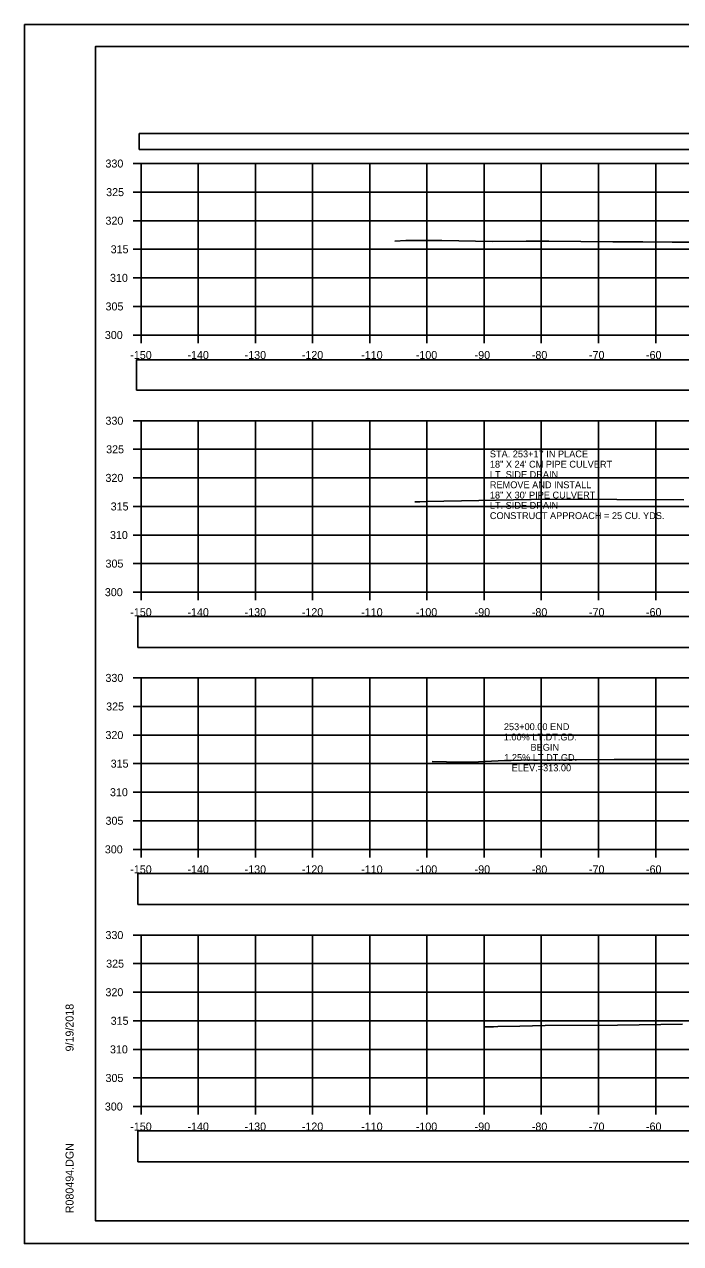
# Model space of a CAD drawing. Extents: x 1376273 to 1384221, y 378927 to 384592.
# Drawn here: x 1380387.4 to 1380502.2, y 381391.9 to 381605.2 of the extents above; entities that cross this region are included whole.
import ezdxf

# ---------------------------------------------------------------- set-up
doc = ezdxf.new("R2010")
doc.units = 0
for name, color, linetype in [('R_Axis', 7, 'Continuous'), ('R_Axis Annot', 7, 'Continuous'), ('R_Border', 7, 'Continuous'), ('R_Exist Surface', 7, 'Continuous'), ('R_Grid', 7, 'Continuous'), ('R_No Plot', 7, 'Continuous'), ('R_Xsect Elev', 7, 'Continuous')]:
    doc.layers.add(name, color=color, linetype=linetype)

msp = doc.modelspace()

# ---------------------------------------------------------------- linework, layer by layer
at = {"layer": 'R_Axis'}
for p, q in [((1380406.44, 381580.85), (1380407.84, 381580.85)), ((1380407.84, 381550.85), (1380407.84, 381580.85)), ((1380406.44, 381575.85), (1380407.84, 381575.85)), ((1380406.44, 381570.85), (1380407.84, 381570.85)), ((1380406.44, 381565.85), (1380407.84, 381565.85)), ((1380406.44, 381560.85), (1380407.84, 381560.85)), ((1380406.44, 381555.85), (1380407.84, 381555.85)), ((1380406.44, 381550.85), (1380407.84, 381550.85)), ((1380407.84, 381550.85), (1380707.84, 381550.85)), ((1380407.84, 381549.45), (1380407.84, 381550.85)), ((1380417.84, 381549.45), (1380417.84, 381550.85)), ((1380427.84, 381549.45), (1380427.84, 381550.85)), ((1380437.84, 381549.45), (1380437.84, 381550.85)), ((1380447.84, 381549.45), (1380447.84, 381550.85)), ((1380457.84, 381549.45), (1380457.84, 381550.85)), ((1380467.84, 381549.45), (1380467.84, 381550.85)), ((1380477.84, 381549.45), (1380477.84, 381550.85)), ((1380487.84, 381549.45), (1380487.84, 381550.85)), ((1380497.84, 381549.45), (1380497.84, 381550.85)), ((1380406.44, 381535.85), (1380407.84, 381535.85)), ((1380407.84, 381505.85), (1380407.84, 381535.85)), ((1380406.44, 381530.85), (1380407.84, 381530.85)), ((1380406.44, 381525.85), (1380407.84, 381525.85)), ((1380406.44, 381520.85), (1380407.84, 381520.85)), ((1380406.44, 381515.85), (1380407.84, 381515.85)), ((1380406.44, 381510.85), (1380407.84, 381510.85)), ((1380406.44, 381505.85), (1380407.84, 381505.85)), ((1380407.84, 381505.85), (1380707.84, 381505.85)), ((1380407.84, 381504.45), (1380407.84, 381505.85)), ((1380417.84, 381504.45), (1380417.84, 381505.85)), ((1380427.84, 381504.45), (1380427.84, 381505.85)), ((1380437.84, 381504.45), (1380437.84, 381505.85)), ((1380447.84, 381504.45), (1380447.84, 381505.85)), ((1380457.84, 381504.45), (1380457.84, 381505.85)), ((1380467.84, 381504.45), (1380467.84, 381505.85)), ((1380477.84, 381504.45), (1380477.84, 381505.85)), ((1380487.84, 381504.45), (1380487.84, 381505.85)), ((1380497.84, 381504.45), (1380497.84, 381505.85)), ((1380406.44, 381490.85), (1380407.84, 381490.85)), ((1380407.84, 381460.85), (1380407.84, 381490.85)), ((1380406.44, 381485.85), (1380407.84, 381485.85)), ((1380406.44, 381480.85), (1380407.84, 381480.85)), ((1380406.44, 381475.85), (1380407.84, 381475.85)), ((1380406.44, 381470.85), (1380407.84, 381470.85)), ((1380406.44, 381465.85), (1380407.84, 381465.85)), ((1380406.44, 381460.85), (1380407.84, 381460.85)), ((1380407.84, 381460.85), (1380707.84, 381460.85)), ((1380407.84, 381459.45), (1380407.84, 381460.85)), ((1380417.84, 381459.45), (1380417.84, 381460.85)), ((1380427.84, 381459.45), (1380427.84, 381460.85)), ((1380437.84, 381459.45), (1380437.84, 381460.85)), ((1380447.84, 381459.45), (1380447.84, 381460.85)), ((1380457.84, 381459.45), (1380457.84, 381460.85)), ((1380467.84, 381459.45), (1380467.84, 381460.85)), ((1380477.84, 381459.45), (1380477.84, 381460.85)), ((1380487.84, 381459.45), (1380487.84, 381460.85)), ((1380497.84, 381459.45), (1380497.84, 381460.85)), ((1380406.44, 381445.85), (1380407.84, 381445.85)), ((1380407.84, 381415.85), (1380407.84, 381445.85)), ((1380406.44, 381440.85), (1380407.84, 381440.85)), ((1380406.44, 381435.85), (1380407.84, 381435.85)), ((1380406.44, 381430.85), (1380407.84, 381430.85)), ((1380406.44, 381425.85), (1380407.84, 381425.85)), ((1380406.44, 381420.85), (1380407.84, 381420.85)), ((1380406.44, 381415.85), (1380407.84, 381415.85)), ((1380407.84, 381415.85), (1380707.84, 381415.85)), ((1380407.84, 381414.45), (1380407.84, 381415.85)), ((1380417.84, 381414.45), (1380417.84, 381415.85)), ((1380427.84, 381414.45), (1380427.84, 381415.85)), ((1380437.84, 381414.45), (1380437.84, 381415.85)), ((1380447.84, 381414.45), (1380447.84, 381415.85)), ((1380457.84, 381414.45), (1380457.84, 381415.85)), ((1380467.84, 381414.45), (1380467.84, 381415.85)), ((1380477.84, 381414.45), (1380477.84, 381415.85)), ((1380487.84, 381414.45), (1380487.84, 381415.85)), ((1380497.84, 381414.45), (1380497.84, 381415.85))]:
    msp.add_line(p, q, dxfattribs=at)
at = {"layer": 'R_Axis Annot'}
for points in [[(1380407.51, 381583.28), (1380709.31, 381583.28), (1380709.31, 381586.1), (1380407.51, 381586.1)], [(1380407.05, 381541.2), (1380708.63, 381541.2), (1380708.63, 381546.51), (1380407.05, 381546.51)], [(1380407.27, 381496.16), (1380708.96, 381496.16), (1380708.96, 381501.58), (1380407.27, 381501.58)], [(1380407.27, 381451.19), (1380708.96, 381451.19), (1380708.96, 381456.6), (1380407.27, 381456.6)], [(1380407.27, 381406.19), (1380708.96, 381406.19), (1380708.96, 381411.61), (1380407.27, 381411.61)]]:
    msp.add_lwpolyline(points, close=True, dxfattribs=at)
at = {"layer": 'R_Border'}
for p, q in [((1380399.84, 381601.31), (1380716.02, 381601.31)), ((1380399.84, 381395.85), (1380399.84, 381601.31)), ((1380399.84, 381395.85), (1380399.84, 381395.85)), ((1380716.02, 381395.85), (1380399.84, 381395.85))]:
    msp.add_line(p, q, dxfattribs=at)
at = {"layer": 'R_Exist Surface'}
for points in [[(1380452.23, 381567.29), (1380454.12, 381567.41), (1380460.46, 381567.4), (1380469.29, 381567.23), (1380475.17, 381567.25), (1380479.13, 381567.27), (1380490.33, 381567.14), (1380492.29, 381567.15), (1380495.62, 381567.14), (1380500.75, 381567.12), (1380503.71, 381567.12)], [(1380455.7, 381521.66), (1380455.87, 381521.66), (1380456.19, 381521.65), (1380456.59, 381521.67), (1380457.73, 381521.73), (1380479.12, 381522.1), (1380479.3, 381522.1), (1380479.31, 381522.1), (1380479.35, 381522.1), (1380502.76, 381521.98)], [(1380458.73, 381476.2), (1380461.25, 381476.17), (1380465.75, 381476.13), (1380471.4, 381476.37), (1380472.55, 381476.42), (1380474.31, 381476.43), (1380490.58, 381476.55), (1380494.96, 381476.58), (1380497.45, 381476.58), (1380506.01, 381476.57)], [(1380467.84, 381429.82), (1380469.5, 381429.81), (1380470.23, 381429.86), (1380474.06, 381429.91), (1380478.53, 381430.02), (1380491.18, 381430.07), (1380502.55, 381430.26)]]:
    msp.add_lwpolyline(points, dxfattribs=at)
at = {"layer": 'R_Grid'}
for p, q in [((1380407.84, 381580.85), (1380707.84, 381580.85)), ((1380407.84, 381550.85), (1380407.84, 381580.85)), ((1380417.84, 381550.85), (1380417.84, 381580.85)), ((1380427.84, 381550.85), (1380427.84, 381580.85)), ((1380437.84, 381550.85), (1380437.84, 381580.85)), ((1380447.84, 381550.85), (1380447.84, 381580.85)), ((1380457.84, 381550.85), (1380457.84, 381580.85)), ((1380467.84, 381550.85), (1380467.84, 381580.85)), ((1380477.84, 381550.85), (1380477.84, 381580.85)), ((1380487.84, 381550.85), (1380487.84, 381580.85)), ((1380497.84, 381550.85), (1380497.84, 381580.85)), ((1380407.84, 381575.85), (1380707.84, 381575.85)), ((1380407.84, 381570.85), (1380707.84, 381570.85)), ((1380407.84, 381565.85), (1380707.84, 381565.85)), ((1380407.84, 381560.85), (1380707.84, 381560.85)), ((1380407.84, 381555.85), (1380707.84, 381555.85)), ((1380407.84, 381550.85), (1380707.84, 381550.85)), ((1380407.84, 381535.85), (1380707.84, 381535.85)), ((1380407.84, 381505.85), (1380407.84, 381535.85)), ((1380417.84, 381505.85), (1380417.84, 381535.85)), ((1380427.84, 381505.85), (1380427.84, 381535.85)), ((1380437.84, 381505.85), (1380437.84, 381535.85)), ((1380447.84, 381505.85), (1380447.84, 381535.85)), ((1380457.84, 381505.85), (1380457.84, 381535.85)), ((1380467.84, 381505.85), (1380467.84, 381535.85)), ((1380477.84, 381505.85), (1380477.84, 381535.85)), ((1380487.84, 381505.85), (1380487.84, 381535.85)), ((1380497.84, 381505.85), (1380497.84, 381535.85)), ((1380407.84, 381530.85), (1380707.84, 381530.85)), ((1380407.84, 381525.85), (1380707.84, 381525.85)), ((1380407.84, 381520.85), (1380707.84, 381520.85)), ((1380407.84, 381515.85), (1380707.84, 381515.85)), ((1380407.84, 381510.85), (1380707.84, 381510.85)), ((1380407.84, 381505.85), (1380707.84, 381505.85)), ((1380407.84, 381490.85), (1380707.84, 381490.85)), ((1380407.84, 381460.85), (1380407.84, 381490.85)), ((1380417.84, 381460.85), (1380417.84, 381490.85)), ((1380427.84, 381460.85), (1380427.84, 381490.85)), ((1380437.84, 381460.85), (1380437.84, 381490.85)), ((1380447.84, 381460.85), (1380447.84, 381490.85)), ((1380457.84, 381460.85), (1380457.84, 381490.85)), ((1380467.84, 381460.85), (1380467.84, 381490.85)), ((1380477.84, 381460.85), (1380477.84, 381490.85)), ((1380487.84, 381460.85), (1380487.84, 381490.85)), ((1380497.84, 381460.85), (1380497.84, 381490.85)), ((1380407.84, 381485.85), (1380707.84, 381485.85)), ((1380407.84, 381480.85), (1380707.84, 381480.85)), ((1380407.84, 381475.85), (1380707.84, 381475.85)), ((1380407.84, 381470.85), (1380707.84, 381470.85)), ((1380407.84, 381465.85), (1380707.84, 381465.85)), ((1380407.84, 381460.85), (1380707.84, 381460.85)), ((1380407.84, 381445.85), (1380707.84, 381445.85)), ((1380407.84, 381415.85), (1380407.84, 381445.85)), ((1380417.84, 381415.85), (1380417.84, 381445.85)), ((1380427.84, 381415.85), (1380427.84, 381445.85)), ((1380437.84, 381415.85), (1380437.84, 381445.85)), ((1380447.84, 381415.85), (1380447.84, 381445.85)), ((1380457.84, 381415.85), (1380457.84, 381445.85)), ((1380467.84, 381415.85), (1380467.84, 381445.85)), ((1380477.84, 381415.85), (1380477.84, 381445.85)), ((1380487.84, 381415.85), (1380487.84, 381445.85)), ((1380497.84, 381415.85), (1380497.84, 381445.85)), ((1380407.84, 381440.85), (1380707.84, 381440.85)), ((1380407.84, 381435.85), (1380707.84, 381435.85)), ((1380407.84, 381430.85), (1380707.84, 381430.85)), ((1380407.84, 381425.85), (1380707.84, 381425.85)), ((1380407.84, 381420.85), (1380707.84, 381420.85)), ((1380407.84, 381415.85), (1380707.84, 381415.85))]:
    msp.add_line(p, q, dxfattribs=at)
at = {"layer": 'R_No Plot'}
for p, q in [((1380387.44, 381605.2), (1380720.77, 381605.2)), ((1380387.44, 381391.87), (1380720.77, 381391.87))]:
    msp.add_line(p, q, dxfattribs=at)
for points in [[(1380387.43, 381605.2), (1380720.77, 381605.2), (1380720.77, 381391.86), (1380387.43, 381391.86)], [(1380633.76, 381601.31), (1380633.76, 381591.43), (1380669.49, 381591.43), (1380669.49, 381588.51), (1380692.69, 381588.51), (1380692.69, 381564.17), (1380716.02, 381564.17), (1380716.02, 381395.85), (1380399.84, 381395.85), (1380399.84, 381601.31)]]:
    msp.add_lwpolyline(points, close=True, dxfattribs=at)

# ---------------------------------------------------------------- texts
at = {"layer": 'R_Axis Annot'}
for s, height, p in [('330', 1.4, (1380401.61, 381580.15)), ('325', 1.4, (1380401.73, 381575.15)), ('320', 1.4, (1380401.61, 381570.15)), ('315', 1.4, (1380402.52, 381565.15)), ('310', 1.4, (1380402.4, 381560.15)), ('305', 1.4, (1380401.62, 381555.15)), ('300', 1.4, (1380401.5, 381550.15)), ('-150', 1.4, (1380405.95, 381546.65)), ('-140', 1.4, (1380415.95, 381546.65)), ('-130', 1.4, (1380425.95, 381546.65)), ('-120', 1.4, (1380435.95, 381546.65)), ('-110', 1.4, (1380446.34, 381546.65)), ('-100', 1.4, (1380455.89, 381546.65)), ('-90', 1.4, (1380466.18, 381546.65)), ('-80', 1.4, (1380476.18, 381546.65)), ('-70', 1.4, (1380486.18, 381546.65)), ('-60', 1.4, (1380496.15, 381546.65)), ('330', 1.4, (1380401.61, 381535.15)), ('325', 1.4, (1380401.73, 381530.15)), ('STA. 253+17 IN PLACE', 1.2, (1380468.84, 381529.44)), ('18" X 24\' CM PIPE CULVERT', 1.2, (1380468.84, 381527.64)), ('320', 1.4, (1380401.61, 381525.15)), ('LT. SIDE DRAIN', 1.2, (1380468.84, 381525.84)), ('REMOVE AND INSTALL', 1.2, (1380468.84, 381524.04)), ('18" X 30\' PIPE CULVERT', 1.2, (1380468.84, 381522.24)), ('315', 1.4, (1380402.52, 381520.15)), ('LT. SIDE DRAIN', 1.2, (1380468.84, 381520.44)), ('CONSTRUCT APPROACH = 25 CU. YDS.', 1.2, (1380468.84, 381518.64)), ('310', 1.4, (1380402.4, 381515.15)), ('305', 1.4, (1380401.62, 381510.15)), ('300', 1.4, (1380401.5, 381505.15)), ('-150', 1.4, (1380405.95, 381501.65)), ('-140', 1.4, (1380415.95, 381501.65)), ('-130', 1.4, (1380425.95, 381501.65)), ('-120', 1.4, (1380435.95, 381501.65)), ('-110', 1.4, (1380446.34, 381501.65)), ('-100', 1.4, (1380455.89, 381501.65)), ('-90', 1.4, (1380466.18, 381501.65)), ('-80', 1.4, (1380476.18, 381501.65)), ('-70', 1.4, (1380486.18, 381501.65)), ('-60', 1.4, (1380496.15, 381501.65)), ('330', 1.4, (1380401.61, 381490.15)), ('325', 1.4, (1380401.73, 381485.15)), ('320', 1.4, (1380401.61, 381480.15)), ('315', 1.4, (1380402.52, 381475.15)), ('310', 1.4, (1380402.4, 381470.15)), ('305', 1.4, (1380401.62, 381465.15)), ('300', 1.4, (1380401.5, 381460.15)), ('-150', 1.4, (1380405.95, 381456.65)), ('-140', 1.4, (1380415.95, 381456.65)), ('-130', 1.4, (1380425.95, 381456.65)), ('-120', 1.4, (1380435.95, 381456.65)), ('-110', 1.4, (1380446.34, 381456.65)), ('-100', 1.4, (1380455.89, 381456.65)), ('-90', 1.4, (1380466.18, 381456.65)), ('-80', 1.4, (1380476.18, 381456.65)), ('-70', 1.4, (1380486.18, 381456.65)), ('-60', 1.4, (1380496.15, 381456.65)), ('330', 1.4, (1380401.61, 381445.15)), ('325', 1.4, (1380401.73, 381440.15)), ('320', 1.4, (1380401.61, 381435.15)), ('315', 1.4, (1380402.52, 381430.15)), ('310', 1.4, (1380402.4, 381425.15)), ('305', 1.4, (1380401.62, 381420.15)), ('300', 1.4, (1380401.5, 381415.15)), ('-150', 1.4, (1380405.95, 381411.65)), ('-140', 1.4, (1380415.95, 381411.65)), ('-130', 1.4, (1380425.95, 381411.65)), ('-120', 1.4, (1380435.95, 381411.65)), ('-110', 1.4, (1380446.34, 381411.65)), ('-100', 1.4, (1380455.89, 381411.65)), ('-90', 1.4, (1380466.18, 381411.65)), ('-80', 1.4, (1380476.18, 381411.65)), ('-70', 1.4, (1380486.18, 381411.65)), ('-60', 1.4, (1380496.15, 381411.65))]:
    msp.add_text(s, height=height, dxfattribs=at).set_placement(p)
at = {"layer": 'R_Border'}
for s, p in [('9/19/2018', (1380396.03, 381425.49)), ('R080494.DGN', (1380396.03, 381397.17))]:
    msp.add_text(s, height=1.4, rotation=90, dxfattribs=at).set_placement(p)
at = {"layer": 'R_Xsect Elev'}
for s, p in [('253+00.00 END', (1380471.29, 381481.71)), ('1.00% LT.DT.GD.', (1380471.27, 381479.91)), ('1.25% LT.DT.GD.', (1380471.36, 381476.31)), ('BEGIN', (1380475.95, 381478.11)), ('ELEV.=313.00', (1380472.66, 381474.51))]:
    msp.add_text(s, height=1.2, rotation=360, dxfattribs=at).set_placement(p)

doc.saveas('drawing.dxf')
